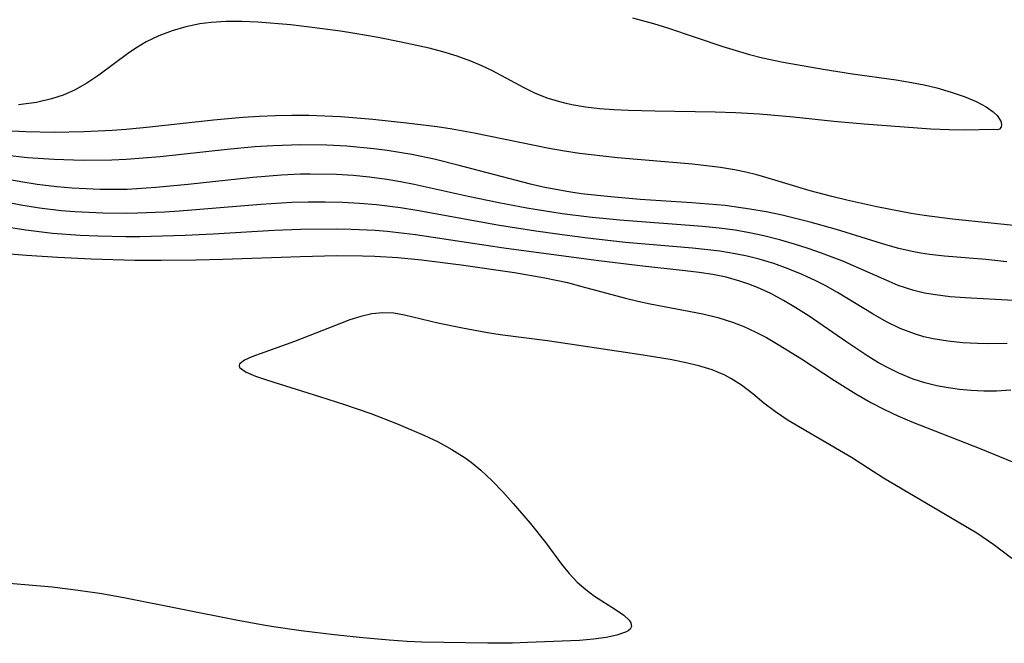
# Model space of a CAD drawing. Header units: metres. Extents: x 1073367 to 1082519, y 1569854 to 1574957.
# Tile 776 of 1056: x 1080866 to 1080979, y 1571542 to 1571613. Entities that reach past the tile are written whole.
import ezdxf

# ---------------------------------------------------------------- set-up
doc = ezdxf.new("R2010")
doc.units = ezdxf.units.M
doc.layers.add('CGG_CurvaNivelLidar_v1', color=253, linetype='Continuous', lineweight=30)

msp = doc.modelspace()

# ---------------------------------------------------------------- linework, layer by layer
at = {"layer": 'CGG_CurvaNivelLidar_v1'}
for p, q in [((1080936.6095, 1571613.4467, 73), (1080939.0363, 1571612.8167, 73)), ((1080885.3501, 1571612.4317, 73), (1080883.7748, 1571611.9775, 73)), ((1080886.9639, 1571612.767, 73), (1080885.3501, 1571612.4317, 73)), ((1080888.2393, 1571612.9421, 73), (1080886.9639, 1571612.767, 73)), ((1080889.9293, 1571613.0502, 73), (1080888.2393, 1571612.9421, 73)), ((1080891.7702, 1571613.0492, 73), (1080889.9293, 1571613.0502, 73)), ((1080893.6304, 1571612.965, 73), (1080891.7702, 1571613.0492, 73)), ((1080897.3863, 1571612.6418, 73), (1080893.6304, 1571612.965, 73)), ((1080899.8355, 1571612.3616, 73), (1080897.3863, 1571612.6418, 73)), ((1080903.1183, 1571611.9167, 73), (1080899.8355, 1571612.3616, 73)), ((1080939.0363, 1571612.8167, 73), (1080940.6507, 1571612.3192, 73)), ((1080940.6507, 1571612.3192, 73), (1080947.0082, 1571610.1552, 73)), ((1080882.2501, 1571611.4013, 73), (1080880.7908, 1571610.6926, 73)), ((1080883.7748, 1571611.9775, 73), (1080882.2501, 1571611.4013, 73)), ((1080904.756, 1571611.6646, 73), (1080903.1183, 1571611.9167, 73)), ((1080907.4384, 1571611.1926, 73), (1080904.756, 1571611.6646, 73)), ((1080910.0777, 1571610.6673, 73), (1080907.4384, 1571611.1926, 73)), ((1080879.7845, 1571610.0938, 73), (1080878.8092, 1571609.4391, 73)), ((1080880.7908, 1571610.6926, 73), (1080879.7845, 1571610.0938, 73)), ((1080913.2705, 1571609.962, 73), (1080910.0777, 1571610.6673, 73)), ((1080914.86, 1571609.5505, 73), (1080913.2705, 1571609.962, 73)), ((1080947.0082, 1571610.1552, 73), (1080950.0476, 1571609.2553, 73)), ((1080878.8092, 1571609.4391, 73), (1080875.3686, 1571606.8976, 73)), ((1080916.4762, 1571609.0567, 73), (1080914.86, 1571609.5505, 73)), ((1080918.0535, 1571608.4827, 73), (1080916.4762, 1571609.0567, 73)), ((1080950.0476, 1571609.2553, 73), (1080951.529, 1571608.8719, 73)), ((1080951.529, 1571608.8719, 73), (1080953.9106, 1571608.3542, 73)), ((1080919.3121, 1571607.9474, 73), (1080918.0535, 1571608.4827, 73)), ((1080920.5399, 1571607.3629, 73), (1080919.3121, 1571607.9474, 73)), ((1080953.9106, 1571608.3542, 73), (1080958.5113, 1571607.552, 73)), ((1080875.3686, 1571606.8976, 73), (1080873.9965, 1571605.9561, 73)), ((1080924.1731, 1571605.4096, 73), (1080920.5399, 1571607.3629, 73)), ((1080958.5113, 1571607.552, 73), (1080961.8669, 1571607.0302, 73)), ((1080961.8669, 1571607.0302, 73), (1080966.9002, 1571606.3511, 73)), ((1080873.9965, 1571605.9561, 73), (1080872.5662, 1571605.1395, 73)), ((1080966.9002, 1571606.3511, 73), (1080968.6416, 1571606.0535, 73)), ((1080968.6416, 1571606.0535, 73), (1080970.1086, 1571605.7575, 73)), ((1080970.1086, 1571605.7575, 73), (1080971.5742, 1571605.4098, 73)), ((1080871.2752, 1571604.5836, 73), (1080869.926, 1571604.1487, 73)), ((1080872.5662, 1571605.1395, 73), (1080871.2752, 1571604.5836, 73)), ((1080925.4107, 1571604.8056, 73), (1080924.1731, 1571605.4096, 73)), ((1080926.8119, 1571604.2505, 73), (1080925.4107, 1571604.8056, 73)), ((1080971.5742, 1571605.4098, 73), (1080973.195, 1571604.9463, 73)), ((1080973.195, 1571604.9463, 73), (1080974.71, 1571604.421, 73)), ((1080974.71, 1571604.421, 73), (1080976.0658, 1571603.8477, 73)), ((1080868.1963, 1571603.7524, 73), (1080866.1543, 1571603.4557, 73)), ((1080869.926, 1571604.1487, 73), (1080868.1963, 1571603.7524, 73)), ((1080928.2627, 1571603.8036, 73), (1080926.8119, 1571604.2505, 73)), ((1080928.8544, 1571603.6537, 73), (1080928.2627, 1571603.8036, 73)), ((1080929.6452, 1571603.4809, 73), (1080928.8544, 1571603.6537, 73)), ((1080931.2351, 1571603.2144, 73), (1080929.6452, 1571603.4809, 73)), ((1080932.8536, 1571603.0276, 73), (1080931.2351, 1571603.2144, 73)), ((1080976.0658, 1571603.8477, 73), (1080977.211, 1571603.2411, 73)), ((1080977.211, 1571603.2411, 73), (1080978.023, 1571602.679, 73)), ((1080893.7538, 1571602.1255, 73.5), (1080891.8823, 1571602.006, 73.5)), ((1080895.6259, 1571602.211, 73.5), (1080893.7538, 1571602.1255, 73.5)), ((1080897.4981, 1571602.2563, 73.5), (1080895.6259, 1571602.211, 73.5)), ((1080899.4749, 1571602.2497, 73.5), (1080897.4981, 1571602.2563, 73.5)), ((1080901.3104, 1571602.1911, 73.5), (1080899.4749, 1571602.2497, 73.5)), ((1080903.1451, 1571602.092, 73.5), (1080901.3104, 1571602.1911, 73.5)), ((1080906.8105, 1571601.8025, 73.5), (1080903.1451, 1571602.092, 73.5)), ((1080934.4941, 1571602.9002, 73), (1080932.8536, 1571603.0276, 73)), ((1080936.151, 1571602.8154, 73), (1080934.4941, 1571602.9002, 73)), ((1080939.1832, 1571602.7277, 73), (1080936.151, 1571602.8154, 73)), ((1080946.1253, 1571602.6211, 73), (1080939.1832, 1571602.7277, 73)), ((1080948.4353, 1571602.5426, 73), (1080946.1253, 1571602.6211, 73)), ((1080951.1982, 1571602.388, 73), (1080948.4353, 1571602.5426, 73)), ((1080955.1226, 1571602.0757, 73), (1080951.1982, 1571602.388, 73)), ((1080959.7356, 1571601.5612, 73), (1080955.1226, 1571602.0757, 73)), ((1080978.023, 1571602.679, 73), (1080978.4807, 1571602.2507, 73)), ((1080978.4807, 1571602.2507, 73), (1080978.9134, 1571601.5978, 73)), ((1080881.2237, 1571600.9129, 73.5), (1080878.4791, 1571600.6536, 73.5)), ((1080888.518, 1571601.7153, 73.5), (1080881.2237, 1571600.9129, 73.5)), ((1080891.8823, 1571602.006, 73.5), (1080888.518, 1571601.7153, 73.5)), ((1080910.6933, 1571601.3858, 73.5), (1080906.8105, 1571601.8025, 73.5)), ((1080914.1867, 1571600.9341, 73.5), (1080910.6933, 1571601.3858, 73.5)), ((1080915.927, 1571600.668, 73.5), (1080914.1867, 1571600.9341, 73.5)), ((1080963.2015, 1571601.2359, 73), (1080959.7356, 1571601.5612, 73)), ((1080970.8616, 1571600.6943, 73), (1080963.2015, 1571601.2359, 73)), ((1080978.9454, 1571600.9085, 73), (1080978.7689, 1571600.6972, 73)), ((1080978.9134, 1571601.5978, 73), (1080979.0001, 1571601.2144, 73)), ((1080979.0001, 1571601.2144, 73), (1080978.9454, 1571600.9085, 73)), ((1080866.9836, 1571600.365, 73.5), (1080863.5067, 1571600.5273, 73.5)), ((1080870.2255, 1571600.2976, 73.5), (1080866.9836, 1571600.365, 73.5)), ((1080873.6278, 1571600.3649, 73.5), (1080870.2255, 1571600.2976, 73.5)), ((1080876.8961, 1571600.5367, 73.5), (1080873.6278, 1571600.3649, 73.5)), ((1080878.4791, 1571600.6536, 73.5), (1080876.8961, 1571600.5367, 73.5)), ((1080918.4651, 1571600.2119, 73.5), (1080915.927, 1571600.668, 73.5)), ((1080927.0673, 1571598.4488, 73.5), (1080918.4651, 1571600.2119, 73.5)), ((1080972.9641, 1571600.606, 73), (1080970.8616, 1571600.6943, 73)), ((1080974.8417, 1571600.5808, 73), (1080972.9641, 1571600.606, 73)), ((1080978.0206, 1571600.6395, 73), (1080974.8417, 1571600.5808, 73)), ((1080978.5, 1571600.6069, 73), (1080978.0206, 1571600.6395, 73)), ((1080978.7689, 1571600.6972, 73), (1080978.5, 1571600.6069, 73)), ((1080895.3711, 1571598.7855, 74), (1080893.2565, 1571598.6413, 74)), ((1080898.51, 1571598.8965, 74), (1080895.3711, 1571598.7855, 74)), ((1080901.5491, 1571598.8478, 74), (1080898.51, 1571598.8965, 74)), ((1080903.8432, 1571598.7183, 74), (1080901.5491, 1571598.8478, 74)), ((1080906.9181, 1571598.4299, 74), (1080903.8432, 1571598.7183, 74)), ((1080867.1827, 1571597.4043, 74), (1080864.5119, 1571597.704, 74)), ((1080882.3803, 1571597.52, 74), (1080880.4298, 1571597.3393, 74)), ((1080890.0937, 1571598.3551, 74), (1080882.3803, 1571597.52, 74)), ((1080893.2565, 1571598.6413, 74), (1080890.0937, 1571598.3551, 74)), ((1080908.4496, 1571598.2327, 74), (1080906.9181, 1571598.4299, 74)), ((1080911.2862, 1571597.761, 74), (1080908.4496, 1571598.2327, 74)), ((1080913.8482, 1571597.2221, 74), (1080911.2862, 1571597.761, 74)), ((1080928.5955, 1571598.1753, 73.5), (1080927.0673, 1571598.4488, 73.5)), ((1080930.5333, 1571597.8825, 73.5), (1080928.5955, 1571598.1753, 73.5)), ((1080934.9146, 1571597.3718, 73.5), (1080930.5333, 1571597.8825, 73.5)), ((1080870.2205, 1571597.1812, 74), (1080867.1827, 1571597.4043, 74)), ((1080873.5699, 1571597.081, 74), (1080870.2205, 1571597.1812, 74)), ((1080876.8482, 1571597.1211, 74), (1080873.5699, 1571597.081, 74)), ((1080878.4778, 1571597.1981, 74), (1080876.8482, 1571597.1211, 74)), ((1080880.4298, 1571597.3393, 74), (1080878.4778, 1571597.1981, 74)), ((1080916.7339, 1571596.5261, 74), (1080913.8482, 1571597.2221, 74)), ((1080924.9197, 1571594.3778, 74), (1080916.7339, 1571596.5261, 74)), ((1080943.4997, 1571596.6525, 73.5), (1080934.9146, 1571597.3718, 73.5)), ((1080946.738, 1571596.2704, 73.5), (1080943.4997, 1571596.6525, 73.5)), ((1080866.391, 1571594.6157, 74.5), (1080858.4502, 1571596.1226, 74.5)), ((1080896.3148, 1571595.4163, 74.5), (1080893.0509, 1571595.1481, 74.5)), ((1080898.5101, 1571595.5122, 74.5), (1080896.3148, 1571595.4163, 74.5)), ((1080899.6333, 1571595.5269, 74.5), (1080898.5101, 1571595.5122, 74.5)), ((1080902.6558, 1571595.4606, 74.5), (1080899.6333, 1571595.5269, 74.5)), ((1080904.5522, 1571595.3456, 74.5), (1080902.6558, 1571595.4606, 74.5)), ((1080906.443, 1571595.1709, 74.5), (1080904.5522, 1571595.3456, 74.5)), ((1080948.336, 1571596.0049, 73.5), (1080946.738, 1571596.2704, 73.5)), ((1080949.6304, 1571595.7361, 73.5), (1080948.336, 1571596.0049, 73.5)), ((1080950.9136, 1571595.4212, 73.5), (1080949.6304, 1571595.7361, 73.5)), ((1080952.5886, 1571594.9459, 73.5), (1080950.9136, 1571595.4212, 73.5)), ((1080868.2776, 1571594.3135, 74.5), (1080866.391, 1571594.6157, 74.5)), ((1080870.5403, 1571594.0412, 74.5), (1080868.2776, 1571594.3135, 74.5)), ((1080885.6235, 1571594.3295, 74.5), (1080881.8866, 1571593.9656, 74.5)), ((1080893.0509, 1571595.1481, 74.5), (1080885.6235, 1571594.3295, 74.5)), ((1080908.418, 1571594.9153, 74.5), (1080906.443, 1571595.1709, 74.5)), ((1080909.9921, 1571594.6518, 74.5), (1080908.418, 1571594.9153, 74.5)), ((1080911.5562, 1571594.341, 74.5), (1080909.9921, 1571594.6518, 74.5)), ((1080917.7459, 1571592.9433, 74.5), (1080911.5562, 1571594.341, 74.5)), ((1080926.3792, 1571594.0372, 74), (1080924.9197, 1571594.3778, 74)), ((1080957.0245, 1571593.6021, 73.5), (1080952.5886, 1571594.9459, 73.5)), ((1080872.3046, 1571593.8927, 74.5), (1080870.5403, 1571594.0412, 74.5)), ((1080875.4924, 1571593.751, 74.5), (1080872.3046, 1571593.8927, 74.5)), ((1080876.913, 1571593.7396, 74.5), (1080875.4924, 1571593.751, 74.5)), ((1080878.6254, 1571593.771, 74.5), (1080876.913, 1571593.7396, 74.5)), ((1080881.8866, 1571593.9656, 74.5), (1080878.6254, 1571593.771, 74.5)), ((1080929.071, 1571593.5218, 74), (1080926.3792, 1571594.0372, 74)), ((1080930.7496, 1571593.2733, 74), (1080929.071, 1571593.5218, 74)), ((1080934.1273, 1571592.894, 74), (1080930.7496, 1571593.2733, 74)), ((1080959.4927, 1571592.9398, 73.5), (1080957.0245, 1571593.6021, 73.5)), ((1080866.4056, 1571591.9547, 75), (1080864.6599, 1571592.3052, 75)), ((1080868.5288, 1571591.6107, 75), (1080866.4056, 1571591.9547, 75)), ((1080893.9454, 1571592.016, 75), (1080884.6306, 1571591.2728, 75)), ((1080897.5332, 1571592.2437, 75), (1080893.9454, 1571592.016, 75)), ((1080899.3934, 1571592.2998, 75), (1080897.5332, 1571592.2437, 75)), ((1080901.3593, 1571592.3016, 75), (1080899.3934, 1571592.2998, 75)), ((1080903.3235, 1571592.249, 75), (1080901.3593, 1571592.3016, 75)), ((1080905.2847, 1571592.1436, 75), (1080903.3235, 1571592.249, 75)), ((1080907.2411, 1571591.9827, 75), (1080905.2847, 1571592.1436, 75)), ((1080909.9937, 1571591.6442, 75), (1080907.2411, 1571591.9827, 75)), ((1080921.2847, 1571592.2037, 74.5), (1080917.7459, 1571592.9433, 74.5)), ((1080924.4987, 1571591.6009, 74.5), (1080921.2847, 1571592.2037, 74.5)), ((1080937.521, 1571592.6149, 74), (1080934.1273, 1571592.894, 74)), ((1080943.4433, 1571592.2296, 74), (1080937.521, 1571592.6149, 74)), ((1080947.243, 1571591.9012, 74), (1080943.4433, 1571592.2296, 74)), ((1080950.1083, 1571591.5084, 74), (1080947.243, 1571591.9012, 74)), ((1080961.2182, 1571592.522, 73.5), (1080959.4927, 1571592.9398, 73.5)), ((1080964.6886, 1571591.7649, 73.5), (1080961.2182, 1571592.522, 73.5)), ((1080871.0207, 1571591.3223, 75), (1080868.5288, 1571591.6107, 75)), ((1080872.6108, 1571591.1925, 75), (1080871.0207, 1571591.3223, 75)), ((1080875.7994, 1571591.0376, 75), (1080872.6108, 1571591.1925, 75)), ((1080878.4777, 1571591.0092, 75), (1080875.7994, 1571591.0376, 75)), ((1080879.8081, 1571591.0307, 75), (1080878.4777, 1571591.0092, 75)), ((1080882.8847, 1571591.1614, 75), (1080879.8081, 1571591.0307, 75)), ((1080884.6306, 1571591.2728, 75), (1080882.8847, 1571591.1614, 75)), ((1080911.8458, 1571591.3463, 75), (1080909.9937, 1571591.6442, 75)), ((1080921.3517, 1571589.6299, 75), (1080911.8458, 1571591.3463, 75)), ((1080928.5394, 1571590.9698, 74.5), (1080924.4987, 1571591.6009, 74.5)), ((1080931.6666, 1571590.5894, 74.5), (1080928.5394, 1571590.9698, 74.5)), ((1080951.9576, 1571591.1793, 74), (1080950.1083, 1571591.5084, 74)), ((1080953.7977, 1571590.8009, 74), (1080951.9576, 1571591.1793, 74)), ((1080957.0284, 1571590.0159, 74), (1080953.7977, 1571590.8009, 74)), ((1080968.6156, 1571590.995, 73.5), (1080964.6886, 1571591.7649, 73.5)), ((1080970.0976, 1571590.7599, 73.5), (1080968.6156, 1571590.995, 73.5)), ((1080973.3458, 1571590.3429, 73.5), (1080970.0976, 1571590.7599, 73.5)), ((1080925.5377, 1571588.9573, 75), (1080921.3517, 1571589.6299, 75)), ((1080935.1737, 1571590.2507, 74.5), (1080931.6666, 1571590.5894, 74.5)), ((1080944.6772, 1571589.5227, 74.5), (1080935.1737, 1571590.2507, 74.5)), ((1080960.0314, 1571589.1654, 74), (1080957.0284, 1571590.0159, 74)), ((1080981.1307, 1571589.5426, 73.5), (1080973.3458, 1571590.3429, 73.5)), ((1080866.9838, 1571589.0731, 75.5), (1080864.042, 1571589.5534, 75.5)), ((1080870.0499, 1571588.7144, 75.5), (1080866.9838, 1571589.0731, 75.5)), ((1080873.2314, 1571588.4779, 75.5), (1080870.0499, 1571588.7144, 75.5)), ((1080875.2756, 1571588.3835, 75.5), (1080873.2314, 1571588.4779, 75.5)), ((1080888.4788, 1571588.6242, 75.5), (1080885.2757, 1571588.4655, 75.5)), ((1080895.4898, 1571589.0437, 75.5), (1080888.4788, 1571588.6242, 75.5)), ((1080898.5025, 1571589.1735, 75.5), (1080895.4898, 1571589.0437, 75.5)), ((1080902.601, 1571589.2101, 75.5), (1080898.5025, 1571589.1735, 75.5)), ((1080904.3073, 1571589.1713, 75.5), (1080902.601, 1571589.2101, 75.5)), ((1080907.0779, 1571589.035, 75.5), (1080904.3073, 1571589.1713, 75.5)), ((1080908.4598, 1571588.9249, 75.5), (1080907.0779, 1571589.035, 75.5)), ((1080911.7027, 1571588.5473, 75.5), (1080908.4598, 1571588.9249, 75.5)), ((1080921.857, 1571587.0188, 75.5), (1080911.7027, 1571588.5473, 75.5)), ((1080928.5355, 1571588.5309, 75), (1080925.5377, 1571588.9573, 75)), ((1080931.4423, 1571588.1627, 75), (1080928.5355, 1571588.5309, 75)), ((1080946.5583, 1571589.3305, 74.5), (1080944.6772, 1571589.5227, 74.5)), ((1080948.4281, 1571589.0777, 74.5), (1080946.5583, 1571589.3305, 74.5)), ((1080950.0697, 1571588.7872, 74.5), (1080948.4281, 1571589.0777, 74.5)), ((1080951.6992, 1571588.4377, 74.5), (1080950.0697, 1571588.7872, 74.5)), ((1080965.6899, 1571587.4168, 74), (1080960.0314, 1571589.1654, 74)), ((1080878.4585, 1571588.3175, 75.5), (1080875.2756, 1571588.3835, 75.5)), ((1080880.064, 1571588.3219, 75.5), (1080878.4585, 1571588.3175, 75.5)), ((1080885.2757, 1571588.4655, 75.5), (1080880.064, 1571588.3219, 75.5)), ((1080935.806, 1571587.6765, 75), (1080931.4423, 1571588.1627, 75)), ((1080938.5478, 1571587.4213, 75), (1080935.806, 1571587.6765, 75)), ((1080943.5093, 1571587.0164, 75), (1080938.5478, 1571587.4213, 75)), ((1080953.6442, 1571587.9468, 74.5), (1080951.6992, 1571588.4377, 74.5)), ((1080955.223, 1571587.4927, 74.5), (1080953.6442, 1571587.9468, 74.5)), ((1080956.7871, 1571586.9963, 74.5), (1080955.223, 1571587.4927, 74.5)), ((1080967.1975, 1571586.995, 74), (1080965.6899, 1571587.4168, 74)), ((1080858.468, 1571586.8645, 76), (1080867.0538, 1571586.2098, 76)), ((1080867.0538, 1571586.2098, 76), (1080870.6552, 1571585.9705, 76)), ((1080932.4456, 1571585.5899, 75.5), (1080921.857, 1571587.0188, 75.5)), ((1080946.6654, 1571586.6654, 75), (1080943.5093, 1571587.0164, 75)), ((1080948.4006, 1571586.3863, 75), (1080946.6654, 1571586.6654, 75)), ((1080949.7996, 1571586.0951, 75), (1080948.4006, 1571586.3863, 75)), ((1080958.3344, 1571586.4592, 74.5), (1080956.7871, 1571586.9963, 74.5)), ((1080960.7723, 1571585.5124, 74.5), (1080958.3344, 1571586.4592, 74.5)), ((1080968.7166, 1571586.6376, 74), (1080967.1975, 1571586.995, 74)), ((1080969.7189, 1571586.4495, 74), (1080968.7166, 1571586.6376, 74)), ((1080970.7279, 1571586.2954, 74), (1080969.7189, 1571586.4495, 74)), ((1080972.4341, 1571586.0973, 74), (1080970.7279, 1571586.2954, 74)), ((1080870.6552, 1571585.9705, 76), (1080874.4748, 1571585.7868, 76)), ((1080874.4748, 1571585.7868, 76), (1080879.488, 1571585.6569, 76)), ((1080879.488, 1571585.6569, 76), (1080882.5218, 1571585.6368, 76)), ((1080882.5218, 1571585.6368, 76), (1080886.5071, 1571585.6684, 76)), ((1080886.5071, 1571585.6684, 76), (1080889.6007, 1571585.7521, 76)), ((1080889.6007, 1571585.7521, 76), (1080898.5026, 1571586.0786, 76)), ((1080898.5026, 1571586.0786, 76), (1080902.6376, 1571586.1613, 76)), ((1080902.6376, 1571586.1613, 76), (1080905.6167, 1571586.1451, 76)), ((1080905.6167, 1571586.1451, 76), (1080907.0498, 1571586.0995, 76)), ((1080907.0498, 1571586.0995, 76), (1080909.6896, 1571585.9321, 76)), ((1080909.6896, 1571585.9321, 76), (1080912.415, 1571585.6654, 76)), ((1080912.415, 1571585.6654, 76), (1080916.9629, 1571585.1057, 76)), ((1080916.9629, 1571585.1057, 76), (1080923.0892, 1571584.2149, 76)), ((1080937.4695, 1571584.9721, 75.5), (1080932.4456, 1571585.5899, 75.5)), ((1080951.1835, 1571585.7458, 75), (1080949.7996, 1571586.0951, 75)), ((1080952.8517, 1571585.2431, 75), (1080951.1835, 1571585.7458, 75)), ((1080954.493, 1571584.6634, 75), (1080952.8517, 1571585.2431, 75)), ((1080966.0817, 1571583.1742, 74.5), (1080960.7723, 1571585.5124, 74.5)), ((1080977.172, 1571585.7007, 74), (1080972.4341, 1571586.0973, 74)), ((1080979.6153, 1571585.4477, 74), (1080977.172, 1571585.7007, 74)), ((1080923.0892, 1571584.2149, 76), (1080926.546, 1571583.6162, 76)), ((1080942.6862, 1571584.4232, 75.5), (1080937.4695, 1571584.9721, 75.5)), ((1080944.2651, 1571584.2252, 75.5), (1080942.6862, 1571584.4232, 75.5)), ((1080945.8283, 1571583.982, 75.5), (1080944.2651, 1571584.2252, 75.5)), ((1080947.3703, 1571583.6719, 75.5), (1080945.8283, 1571583.982, 75.5)), ((1080956.1044, 1571584.0104, 75), (1080954.493, 1571584.6634, 75)), ((1080957.6806, 1571583.2829, 75), (1080956.1044, 1571584.0104, 75)), ((1080926.546, 1571583.6162, 76), (1080929.1426, 1571583.061, 76)), ((1080929.1426, 1571583.061, 76), (1080930.8194, 1571582.6365, 76)), ((1080948.9577, 1571583.2475, 75.5), (1080947.3703, 1571583.6719, 75.5)), ((1080949.982, 1571582.9037, 75.5), (1080948.9577, 1571583.2475, 75.5)), ((1080950.9884, 1571582.5085, 75.5), (1080949.982, 1571582.9037, 75.5)), ((1080958.74, 1571582.7366, 75), (1080957.6806, 1571583.2829, 75)), ((1080967.139, 1571582.7488, 74.5), (1080966.0817, 1571583.1742, 74.5)), ((1080930.8194, 1571582.6365, 76), (1080935.819, 1571581.2851, 76)), ((1080952.4867, 1571581.8128, 75.5), (1080950.9884, 1571582.5085, 75.5)), ((1080953.9502, 1571581.0256, 75.5), (1080952.4867, 1571581.8128, 75.5)), ((1080960.1432, 1571581.94, 75), (1080958.74, 1571582.7366, 75)), ((1080964.2588, 1571579.4292, 75), (1080960.1432, 1571581.94, 75)), ((1080968.9265, 1571582.1542, 74.5), (1080967.139, 1571582.7488, 74.5)), ((1080970.151, 1571581.8605, 74.5), (1080968.9265, 1571582.1542, 74.5)), ((1080971.3965, 1571581.6431, 74.5), (1080970.151, 1571581.8605, 74.5)), ((1080935.819, 1571581.2851, 76), (1080937.227, 1571580.9462, 76)), ((1080937.227, 1571580.9462, 76), (1080938.6397, 1571580.639, 76)), ((1080938.6397, 1571580.639, 76), (1080944.6924, 1571579.478, 76)), ((1080955.3871, 1571580.1702, 75.5), (1080953.9502, 1571581.0256, 75.5)), ((1080973.0869, 1571581.4449, 74.5), (1080971.3965, 1571581.6431, 74.5)), ((1080974.8001, 1571581.3168, 74.5), (1080973.0869, 1571581.4449, 74.5)), ((1080980.364, 1571581.0007, 74.5), (1080974.8001, 1571581.3168, 74.5)), ((1080906.7129, 1571579.4836, 76.5), (1080905.4468, 1571579.1894, 76.5)), ((1080907.9665, 1571579.6111, 76.5), (1080906.7129, 1571579.4836, 76.5)), ((1080909.2098, 1571579.5383, 76.5), (1080907.9665, 1571579.6111, 76.5)), ((1080910.4575, 1571579.3161, 76.5), (1080909.2098, 1571579.5383, 76.5)), ((1080944.6924, 1571579.478, 76), (1080946.4159, 1571579.0592, 76)), ((1080956.895, 1571579.2053, 75.5), (1080955.3871, 1571580.1702, 75.5)), ((1080965.7976, 1571578.5661, 75), (1080964.2588, 1571579.4292, 75)), ((1080904.1653, 1571578.7788, 76.5), (1080902.0207, 1571577.9665, 76.5)), ((1080905.4468, 1571579.1894, 76.5), (1080904.1653, 1571578.7788, 76.5)), ((1080914.2657, 1571578.4133, 76.5), (1080910.4575, 1571579.3161, 76.5)), ((1080917.0953, 1571577.8332, 76.5), (1080914.2657, 1571578.4133, 76.5)), ((1080946.4159, 1571579.0592, 76), (1080948.1008, 1571578.5337, 76)), ((1080948.1008, 1571578.5337, 76), (1080949.4221, 1571578.0099, 76)), ((1080961.2338, 1571576.2184, 75.5), (1080956.895, 1571579.2053, 75.5)), ((1080967.3674, 1571577.7988, 75), (1080965.7976, 1571578.5661, 75)), ((1080902.0207, 1571577.9665, 76.5), (1080897.8269, 1571576.3022, 76.5)), ((1080919.9947, 1571577.3075, 76.5), (1080917.0953, 1571577.8332, 76.5)), ((1080921.45, 1571577.0807, 76.5), (1080919.9947, 1571577.3075, 76.5)), ((1080949.4221, 1571578.0099, 76), (1080950.7158, 1571577.4075, 76)), ((1080950.7158, 1571577.4075, 76), (1080951.9882, 1571576.7439, 76)), ((1080968.9818, 1571577.1697, 75), (1080967.3674, 1571577.7988, 75)), ((1080970.0599, 1571576.8539, 75), (1080968.9818, 1571577.1697, 75)), ((1080897.8269, 1571576.3022, 76.5), (1080892.918, 1571574.5312, 76.5)), ((1080926.8648, 1571576.3705, 76.5), (1080921.45, 1571577.0807, 76.5)), ((1080937.3569, 1571574.8056, 76.5), (1080926.8648, 1571576.3705, 76.5)), ((1080951.9882, 1571576.7439, 76), (1080953.3471, 1571575.973, 76)), ((1080963.6523, 1571574.6177, 75.5), (1080961.2338, 1571576.2184, 75.5)), ((1080971.1594, 1571576.604, 75), (1080970.0599, 1571576.8539, 75)), ((1080972.829, 1571576.3306, 75), (1080971.1594, 1571576.604, 75)), ((1080974.528, 1571576.155, 75), (1080972.829, 1571576.3306, 75)), ((1080976.2485, 1571576.0619, 75), (1080974.528, 1571576.155, 75)), ((1080977.3614, 1571576.0405, 75), (1080976.2485, 1571576.0619, 75)), ((1080979.6537, 1571576.0734, 75), (1080977.3614, 1571576.0405, 75)), ((1080953.3471, 1571575.973, 76), (1080956.0234, 1571574.3191, 76)), ((1080891.582, 1571573.7922, 76.5), (1080891.5252, 1571573.7208, 76.5)), ((1080892.096, 1571574.1567, 76.5), (1080891.582, 1571573.7922, 76.5)), ((1080892.918, 1571574.5312, 76.5), (1080892.096, 1571574.1567, 76.5)), ((1080940.953, 1571574.2209, 76.5), (1080937.3569, 1571574.8056, 76.5)), ((1080942.611, 1571573.8979, 76.5), (1080940.953, 1571574.2209, 76.5)), ((1080944.2223, 1571573.5126, 76.5), (1080942.611, 1571573.8979, 76.5)), ((1080956.0234, 1571574.3191, 76), (1080959.806, 1571571.8434, 76)), ((1080964.8828, 1571573.8716, 75.5), (1080963.6523, 1571574.6177, 75.5)), ((1080966.037, 1571573.2306, 75.5), (1080964.8828, 1571573.8716, 75.5)), ((1080891.5252, 1571573.7208, 76.5), (1080891.4573, 1571573.5232, 76.5)), ((1080891.4573, 1571573.5232, 76.5), (1080891.5222, 1571573.3332, 76.5)), ((1080891.5222, 1571573.3332, 76.5), (1080891.6126, 1571573.2236, 76.5)), ((1080891.6126, 1571573.2236, 76.5), (1080892.2835, 1571572.7855, 76.5)), ((1080892.2835, 1571572.7855, 76.5), (1080893.3537, 1571572.3337, 76.5)), ((1080945.7706, 1571573.0353, 76.5), (1080944.2223, 1571573.5126, 76.5)), ((1080947.2356, 1571572.43, 76.5), (1080945.7706, 1571573.0353, 76.5)), ((1080967.2141, 1571572.6502, 75.5), (1080966.037, 1571573.2306, 75.5)), ((1080968.8535, 1571571.9846, 75.5), (1080967.2141, 1571572.6502, 75.5)), ((1080893.3537, 1571572.3337, 76.5), (1080894.7107, 1571571.8651, 76.5)), ((1080894.7107, 1571571.8651, 76.5), (1080900.6972, 1571570.004, 76.5)), ((1080947.9309, 1571572.0656, 76.5), (1080947.2356, 1571572.43, 76.5)), ((1080949.1336, 1571571.294, 76.5), (1080947.9309, 1571572.0656, 76.5)), ((1080959.806, 1571571.8434, 76), (1080962.2751, 1571570.2936, 76)), ((1080970.189, 1571571.5621, 75.5), (1080968.8535, 1571571.9846, 75.5)), ((1080971.5489, 1571571.2274, 75.5), (1080970.189, 1571571.5621, 75.5)), ((1080950.4366, 1571570.291, 76.5), (1080949.1336, 1571571.294, 76.5)), ((1080972.8518, 1571570.9853, 75.5), (1080971.5489, 1571571.2274, 75.5)), ((1080974.1666, 1571570.8058, 75.5), (1080972.8518, 1571570.9853, 75.5)), ((1080975.4889, 1571570.6806, 75.5), (1080974.1666, 1571570.8058, 75.5)), ((1080976.9508, 1571570.6016, 75.5), (1080975.4889, 1571570.6806, 75.5)), ((1080978.4145, 1571570.597, 75.5), (1080976.9508, 1571570.6016, 75.5)), ((1080980.0612, 1571570.6985, 75.5), (1080978.4145, 1571570.597, 75.5)), ((1080900.6972, 1571570.004, 76.5), (1080903.552, 1571569.0775, 76.5)), ((1080951.7142, 1571569.2394, 76.5), (1080950.4366, 1571570.291, 76.5)), ((1080962.2751, 1571570.2936, 76), (1080964.0016, 1571569.2961, 76)), ((1080964.0016, 1571569.2961, 76), (1080965.5353, 1571568.4954, 76)), ((1080903.552, 1571569.0775, 76.5), (1080906.586, 1571568.0387, 76.5)), ((1080953.0322, 1571568.2162, 76.5), (1080951.7142, 1571569.2394, 76.5)), ((1080954.5094, 1571567.2327, 76.5), (1080953.0322, 1571568.2162, 76.5)), ((1080965.5353, 1571568.4954, 76), (1080967.1, 1571567.7532, 76)), ((1080906.586, 1571568.0387, 76.5), (1080909.5427, 1571566.9062, 76.5)), ((1080961.7657, 1571562.9756, 76.5), (1080954.5094, 1571567.2327, 76.5)), ((1080967.1, 1571567.7532, 76), (1080968.6909, 1571567.0645, 76)), ((1080968.6909, 1571567.0645, 76), (1080976.614, 1571563.9849, 76)), ((1080909.5427, 1571566.9062, 76.5), (1080912.6592, 1571565.5588, 76.5)), ((1080912.6592, 1571565.5588, 76.5), (1080914.3053, 1571564.7677, 76.5)), ((1080914.3053, 1571564.7677, 76.5), (1080915.8966, 1571563.9089, 76.5)), ((1080915.8966, 1571563.9089, 76.5), (1080917.4122, 1571562.9545, 76.5)), ((1080976.614, 1571563.9849, 76), (1080980.254, 1571562.4876, 76)), ((1080917.4122, 1571562.9545, 76.5), (1080918.0874, 1571562.4665, 76.5)), ((1080965.4306, 1571560.6317, 76.5), (1080961.7657, 1571562.9756, 76.5)), ((1080918.0874, 1571562.4665, 76.5), (1080919.2122, 1571561.546, 76.5)), ((1080919.2122, 1571561.546, 76.5), (1080920.5104, 1571560.3258, 76.5)), ((1080920.5104, 1571560.3258, 76.5), (1080921.7466, 1571559.0351, 76.5)), ((1080976.1397, 1571554.2914, 76.5), (1080965.4306, 1571560.6317, 76.5)), ((1080921.7466, 1571559.0351, 76.5), (1080922.9428, 1571557.7047, 76.5)), ((1080922.9428, 1571557.7047, 76.5), (1080924.8688, 1571555.4585, 76.5)), ((1080924.8688, 1571555.4585, 76.5), (1080926.6573, 1571553.1866, 76.5)), ((1080978.1192, 1571552.9772, 76.5), (1080976.1397, 1571554.2914, 76.5)), ((1080926.6573, 1571553.1866, 76.5), (1080928.4562, 1571550.7414, 76.5)), ((1080980.1875, 1571551.394, 76.5), (1080978.1192, 1571552.9772, 76.5)), ((1080928.4562, 1571550.7414, 76.5), (1080929.3462, 1571549.6588, 76.5)), ((1080869.9867, 1571548.0893, 76.5), (1080860.1785, 1571548.9386, 76.5)), ((1080929.3462, 1571549.6588, 76.5), (1080930.2896, 1571548.6652, 76.5)), ((1080873.0012, 1571547.7292, 76.5), (1080869.9867, 1571548.0893, 76.5)), ((1080930.2896, 1571548.6652, 76.5), (1080931.2621, 1571547.8126, 76.5)), ((1080931.2621, 1571547.8126, 76.5), (1080932.266, 1571547.0613, 76.5)), ((1080875.6908, 1571547.3252, 76.5), (1080873.0012, 1571547.7292, 76.5)), ((1080878.4342, 1571546.8455, 76.5), (1080875.6908, 1571547.3252, 76.5)), ((1080891.1142, 1571544.3074, 76.5), (1080878.4342, 1571546.8455, 76.5)), ((1080932.266, 1571547.0613, 76.5), (1080934.6553, 1571545.5243, 76.5)), ((1080934.6553, 1571545.5243, 76.5), (1080935.6136, 1571544.8674, 76.5)), ((1080935.6136, 1571544.8674, 76.5), (1080936.2302, 1571544.2965, 76.5)), ((1080894.0238, 1571543.7691, 76.5), (1080891.1142, 1571544.3074, 76.5)), ((1080895.41, 1571543.5429, 76.5), (1080894.0238, 1571543.7691, 76.5)), ((1080898.5728, 1571543.0907, 76.5), (1080895.41, 1571543.5429, 76.5)), ((1080936.3433, 1571543.2893, 76.5), (1080936.1258, 1571543.102, 76.5)), ((1080936.2302, 1571544.2965, 76.5), (1080936.4183, 1571544.0115, 76.5)), ((1080936.5014, 1571543.6027, 76.5), (1080936.3433, 1571543.2893, 76.5)), ((1080936.4183, 1571544.0115, 76.5), (1080936.5014, 1571543.6027, 76.5)), ((1080902.3753, 1571542.6267, 76.5), (1080898.5728, 1571543.0907, 76.5)), ((1080905.6683, 1571542.2777, 76.5), (1080902.3753, 1571542.6267, 76.5)), ((1080908.6722, 1571541.9997, 76.5), (1080905.6683, 1571542.2777, 76.5)), ((1080933.5836, 1571542.3251, 76.5), (1080932.1277, 1571542.1241, 76.5)), ((1080934.8356, 1571542.5886, 76.5), (1080933.5836, 1571542.3251, 76.5)), ((1080935.805, 1571542.9225, 76.5), (1080934.8356, 1571542.5886, 76.5)), ((1080936.1258, 1571543.102, 76.5), (1080935.805, 1571542.9225, 76.5)), ((1080910.7437, 1571541.8586, 76.5), (1080908.6722, 1571541.9997, 76.5)), ((1080912.4387, 1571541.7922, 76.5), (1080910.7437, 1571541.8586, 76.5)), ((1080920.0096, 1571541.6539, 76.5), (1080912.4387, 1571541.7922, 76.5)), ((1080922.8486, 1571541.6737, 76.5), (1080920.0096, 1571541.6539, 76.5)), ((1080924.5579, 1571541.7309, 76.5), (1080922.8486, 1571541.6737, 76.5)), ((1080930.5282, 1571541.983, 76.5), (1080924.5579, 1571541.7309, 76.5)), ((1080932.1277, 1571542.1241, 76.5), (1080930.5282, 1571541.983, 76.5))]:
    msp.add_line(p, q, dxfattribs=at)

doc.saveas('drawing.dxf')
